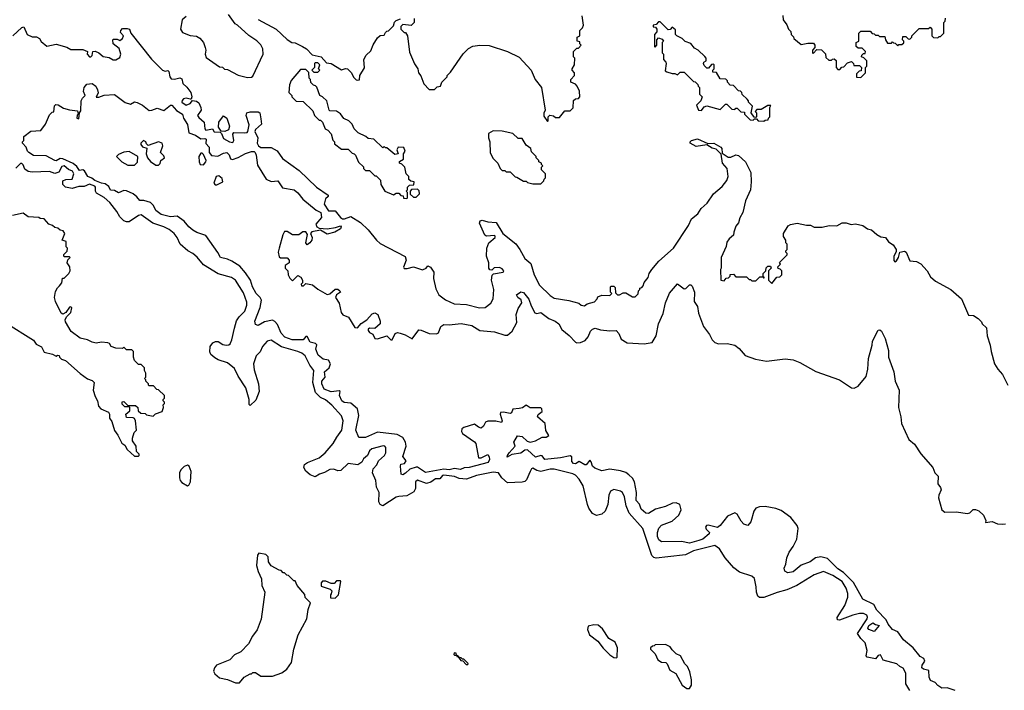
# Model space of a CAD drawing. Extents: x 1861455 to 2058065, y 200073 to 437907.
# Tile 466 of 574: x 1949640 to 1957056, y 363726 to 368776. Entities that reach past the tile are written whole.
import ezdxf

# ---------------------------------------------------------------- set-up
doc = ezdxf.new("R2010")
doc.units = 0

msp = doc.modelspace()

# ---------------------------------------------------------------- linework, layer by layer
at = {"layer": '0CON05XD'}
for points in [[(1950895, 368800), (1950862.5, 368775), (1950850, 368705), (1950865, 368680), (1950925, 368657.5), (1950972.5, 368652.5), (1950996.4, 368636.4), (1951023.6, 368603.6), (1951037.5, 368565), (1951042.5, 368545), (1951037.5, 368515), (1951045, 368490), (1951145, 368420), (1951167, 368417), (1951183, 368403), (1951205, 368400), (1951285, 368357.5), (1951355, 368340), (1951385, 368342.5), (1951395, 368350), (1951473.3, 368515), (1951472, 368555), (1951455, 368586.7), (1951425, 368616.7), (1951367, 368657), (1951280, 368735), (1951263.3, 368743.3), (1951212.5, 368815)], [(1952610, 368785), (1952610, 368755), (1952588.3, 368731.7), (1952525, 368740), (1952510, 368725), (1952510, 368705), (1952535, 368680), (1952545, 368680), (1952560, 368655), (1952575, 368530), (1952613.3, 368443.3), (1952637.5, 368405), (1952643.3, 368375), (1952661.7, 368351.7), (1952683, 368293), (1952725, 368250), (1952765, 368250), (1952785, 368270), (1952810, 368275), (1952820, 368305), (1952860, 368345), (1952860, 368355), (1952885, 368380), (1952980.7, 368519.3), (1953020.7, 368559.3), (1953053.6, 368576.4), (1953105, 368583.3), (1953175, 368582.5), (1953315, 368536.7), (1953403, 368493), (1953492.5, 368395), (1953522.5, 368325), (1953570, 368265), (1953597.5, 368095), (1953588.3, 368071.7), (1953588.3, 368048.3), (1953615, 368010), (1953620, 368015), (1953620, 368045), (1953633, 368057), (1953661.7, 368051.7), (1953675, 368040), (1953705, 368040), (1953745, 368090), (1953785, 368090), (1953808.3, 368111.7), (1953811.7, 368168.3), (1953825, 368180), (1953848.3, 368181.7), (1953860, 368195), (1953857, 368237), (1953840, 368275), (1953825, 368290), (1953790, 368305), (1953790, 368325), (1953817.5, 368355), (1953817.5, 368375), (1953800, 368395), (1953800, 368405), (1953817.5, 368435), (1953820, 368485), (1953810, 368495), (1953810, 368535), (1953835, 368560), (1953848.3, 368561.7), (1953870, 368585), (1953860, 368595), (1953858.3, 368608.3), (1953840, 368615), (1953840, 368645), (1953860, 368655), (1953860, 368695), (1953880, 368715), (1953887.5, 368735), (1953877.5, 368805)], [(1955387, 368807), (1955390, 368775), (1955417, 368737), (1955430, 368705), (1955447, 368687), (1955450, 368665), (1955467, 368647), (1955470, 368635), (1955525, 368590), (1955575, 368600), (1955618.3, 368598.3), (1955630, 368585), (1955630, 368565), (1955610, 368545), (1955610, 368525), (1955615, 368520), (1955645, 368550), (1955678.3, 368548.3), (1955708.3, 368518.3), (1955711.7, 368491.7), (1955735, 368470), (1955755, 368470), (1955761.7, 368478.3), (1955775, 368480), (1955788.3, 368468.3), (1955790, 368415), (1955801.7, 368401.7), (1955818.3, 368401.7), (1955831.7, 368418.3), (1955848.3, 368421.7), (1955875, 368450), (1955905, 368460), (1955920, 368445), (1955921.7, 368431.7), (1955965, 368430), (1955980, 368415), (1955978.3, 368391.7), (1955961.7, 368388.3), (1955941.7, 368368.3), (1955941.7, 368341.7), (1955975, 368340), (1956010, 368375), (1956010, 368415), (1956020, 368425), (1956020, 368465), (1955998.3, 368488.3), (1955980, 368495), (1955981.7, 368508.3), (1955995, 368520), (1956008.3, 368521.7), (1956010, 368535), (1955985, 368560), (1955955, 368560), (1955940, 368575), (1955940, 368605), (1955960, 368615), (1955960, 368675), (1955975, 368690), (1956045, 368690), (1956061.7, 368671.7), (1956075, 368670), (1956085, 368660), (1956105, 368660), (1956115, 368650), (1956155, 368650), (1956160, 368625), (1956175, 368600), (1956205, 368600), (1956215, 368610), (1956221.7, 368601.7), (1956235, 368600), (1956255, 368580), (1956261.7, 368588.3), (1956285, 368590), (1956298.3, 368601.7), (1956300, 368615), (1956290, 368625), (1956291.7, 368648.3), (1956315, 368650), (1956331.7, 368631.7), (1956345, 368630), (1956360, 368645), (1956360, 368655), (1956415, 368710), (1956485, 368710), (1956498.3, 368718.3), (1956510, 368705), (1956510, 368655), (1956521.7, 368641.7), (1956555, 368640), (1956565, 368650), (1956575, 368650), (1956600, 368675), (1956600, 368755), (1956610, 368765), (1956611.7, 368788.3)], [(1949587.5, 368655), (1949655, 368717.5), (1949671.7, 368721.7), (1949697.5, 368665), (1949735, 368646.7), (1949766.1, 368646.1), (1949790, 368635), (1949800.7, 368610.7), (1949845, 368577.5), (1949915, 368592.5), (1949995, 368570), (1950025, 368551.1), (1950115, 368550), (1950150, 368535), (1950148.8, 368515), (1950165, 368495.8), (1950175, 368495.7), (1950186, 368505), (1950190, 368535), (1950208.3, 368538.3), (1950236.1, 368526.1), (1950268.3, 368498.3), (1950315, 368490), (1950345, 368473.3), (1950365, 368472.5), (1950395, 368490), (1950402.5, 368515), (1950388.3, 368558.3), (1950343, 368593), (1950342.5, 368625), (1950345, 368630), (1950375, 368630), (1950395, 368620), (1950405, 368625.7), (1950415.3, 368634.7), (1950421.8, 368655), (1950400, 368680), (1950400.8, 368695), (1950415, 368708.2), (1950450.2, 368710.2), (1950465.8, 368705), (1950476, 368675), (1950632.5, 368477.5), (1950715, 368396.4), (1950735, 368388.9), (1950755, 368392.5), (1950764, 368385), (1950771.2, 368345), (1950781.3, 368331.3), (1950805, 368327.8), (1950845, 368338.2), (1950860, 368330), (1950868.5, 368295), (1950898.4, 368268.4), (1950928.2, 368228.2), (1950937.5, 368195), (1950931.7, 368178.3), (1950925, 368176.7), (1950893.8, 368183.8), (1950875, 368180.8), (1950862.6, 368167.4), (1950860.9, 368155), (1950895, 368130.9), (1950925, 368144.2), (1950942.5, 368167.5), (1950972.5, 368162.5), (1950988.5, 368148.5), (1951005.4, 368115.4), (1951007.1, 368095), (1950980, 368055), (1950989.1, 368039.1), (1951030, 368005), (1951034.5, 367955), (1951042.5, 367945), (1951093.3, 367953.3), (1951105, 367932.2), (1951148.8, 367928.8), (1951159.8, 367919.8), (1951175, 367881.4), (1951220, 367855), (1951245, 367851.1), (1951253.6, 367865), (1951245.7, 367914.3), (1951253.2, 367926.8), (1951335, 367923.1), (1951352.7, 367927.3), (1951359.2, 367935), (1951368, 367985), (1951346.2, 368055), (1951351.2, 368075), (1951375, 368082), (1951435, 368082.5), (1951447.5, 368075), (1951455, 368030), (1951461.7, 367988.3), (1951415, 367948), (1951411.5, 367935), (1951433.3, 367885), (1951428.9, 367845), (1951438.4, 367825), (1951455, 367812.4), (1951535, 367812.2), (1951579.1, 367789.1), (1951620.5, 367730.5), (1951745, 367641.2), (1951876.2, 367515), (1951963.3, 367455), (1951962.5, 367445), (1951943.1, 367426.9), (1951933.1, 367386.9), (1951965, 367337.4), (1952015.4, 367335.4), (1952055, 367285.5), (1952070.8, 367275), (1952086, 367275), (1952135, 367294.4), (1952208, 367248), (1952265, 367194.2), (1952328.6, 367115), (1952355, 367091.4), (1952543.4, 366993.4), (1952551.1, 366965), (1952531.1, 366911.1), (1952535, 366902.9), (1952557.6, 366902.4), (1952605, 366913.8), (1952675, 366892.5), (1952702.5, 366905), (1952715, 366922.5), (1952735, 366912.5), (1952758.8, 366875), (1952757, 366827), (1952775, 366750), (1952797.5, 366705), (1952846.4, 366666.4), (1952913, 366637), (1953005, 366631.2), (1953103, 366607), (1953145, 366607.5), (1953189.3, 366640.7), (1953206.7, 366675), (1953210, 366745), (1953194.2, 366815), (1953198, 366852), (1953208.3, 366861.7), (1953281.2, 366875), (1953286.5, 366885), (1953275, 366899.4), (1953255, 366908.9), (1953213.8, 366906.2), (1953195, 366890), (1953181.7, 366891.7), (1953172.5, 366905), (1953172.5, 366945), (1953156.7, 366995), (1953157.5, 367055), (1953172.5, 367095), (1953220, 367135), (1953220, 367145), (1953215, 367150), (1953155, 367146.7), (1953144.1, 367154.1), (1953104.4, 367244.4), (1953108.8, 367261.2), (1953123.9, 367266.1), (1953165, 367252.9), (1953229.4, 367249.4), (1953280, 367165), (1953377.7, 367087.7), (1953406.7, 367045), (1953445, 366976.7), (1953489.7, 366939.7), (1953514.5, 366854.5), (1953555, 366776.7), (1953635, 366698.8), (1953665, 366680), (1953775, 366662.5), (1953851.7, 366641.7), (1953870, 366625), (1953895, 366620), (1953915, 366637.5), (1953968.3, 366651.7), (1953990, 366675), (1953995, 366690), (1954025, 366702.5), (1954085, 366700), (1954100, 366715), (1954090, 366725), (1954090, 366765), (1954095, 366770), (1954115, 366770), (1954125, 366760), (1954128.3, 366718.3), (1954143, 366703), (1954157, 366703), (1954185, 366720), (1954205, 366720), (1954255, 366690), (1954275, 366690), (1954298.3, 366711.7), (1954300, 366735), (1954310, 366745), (1954310, 366755), (1954325, 366760), (1954337, 366773), (1954343, 366797), (1954373.3, 366835), (1954380, 366865), (1954400, 366895), (1954453, 366957), (1954563.8, 367055), (1954678, 367225), (1954700, 367275), (1954746.7, 367315), (1954773.3, 367355), (1954816.8, 367393.2), (1954865, 367463.8), (1954930.9, 367519.1), (1954966, 367565), (1954975.9, 367595.9), (1954968.8, 367655), (1954934, 367695), (1954922.5, 367762.5), (1954885, 367800), (1954855, 367807.5), (1954815, 367832.5), (1954735, 367820), (1954690, 367845), (1954690, 367855), (1954700, 367865), (1954745, 367878), (1954822.5, 367842.5), (1954867.5, 367845), (1954920, 367815), (1954927.5, 367805), (1954930, 367770), (1954975, 367740.8), (1954995, 367740.8), (1955035, 367757.5), (1955055, 367754), (1955106.6, 367706.6), (1955146.9, 367625), (1955150, 367555), (1955143.8, 367495), (1955107.7, 367412.3), (1955085.7, 367324.3), (1955063.8, 367285), (1955053.6, 367246.4), (1955035, 367220), (1955017.5, 367175), (1955017, 367153), (1954982.5, 367125), (1954965, 367100), (1954961.7, 367068.3), (1954923.3, 366985), (1954922.5, 366905), (1954917.5, 366895), (1954920, 366815), (1954945, 366810), (1954961.7, 366828.3)], [(1951435, 368777.5), (1951572.5, 368705), (1951655, 368626.7), (1951690, 368605), (1951715, 368602.5), (1951770, 368575), (1951800, 368555), (1951841.7, 368511.7), (1951910, 368495), (1951951.7, 368451.7), (1951987, 368447), (1952065, 368397.5), (1952095, 368407.5), (1952110, 368405), (1952140, 368375), (1952155, 368342.5), (1952175, 368322.5), (1952185, 368320), (1952198.3, 368321.7), (1952202.5, 368355), (1952237, 368413), (1952233, 368477), (1952250.7, 368509.3), (1952285, 368540), (1952303.3, 368586.7), (1952335, 368640), (1952355, 368657.5), (1952385, 368660), (1952395, 368680), (1952405, 368690), (1952418.3, 368691.7), (1952455, 368730), (1952463, 368757), (1952475, 368770), (1952508.3, 368781.7)], [(1955245, 368012.5), (1955255, 368020), (1955278.3, 368021.7), (1955280, 368035), (1955290, 368045), (1955290, 368115), (1955298.3, 368128.3), (1955275, 368130), (1955225, 368100), (1955191.7, 368098.3), (1955180, 368085), (1955190, 368075), (1955190, 368045), (1955185, 368040), (1955171.7, 368041.7), (1955150, 368075), (1955160, 368125), (1955130, 368155), (1955130, 368165), (1955118.3, 368178.3), (1955081.7, 368211.7), (1955078.3, 368228.3), (1955068.3, 368238.3), (1955055, 368240), (1955015, 368280), (1954991.7, 368281.7), (1954970, 368305), (1954970, 368315), (1954958.3, 368328.3), (1954915, 368330), (1954888.3, 368378.3), (1954861.7, 368381.7), (1954860, 368395), (1954870, 368405), (1954870, 368435), (1954865, 368440), (1954851.7, 368438.3), (1954828.3, 368411.7), (1954815, 368410), (1954795, 368430), (1954790, 368445), (1954793.6, 368456.4), (1954810, 368465), (1954810, 368485), (1954799.3, 368499.3), (1954750, 368545), (1954721.7, 368561.7), (1954695, 368597.5), (1954651.7, 368611.7), (1954630, 368635), (1954590, 368655), (1954580, 368665), (1954578.3, 368698.3), (1954555, 368720), (1954538.3, 368701.7), (1954525, 368700), (1954465, 368760), (1954451.7, 368758.3), (1954435, 368740), (1954410, 368735), (1954411.7, 368721.7), (1954428.3, 368718.3), (1954440, 368705), (1954440, 368685), (1954420, 368665), (1954420, 368575), (1954425, 368570), (1954440, 368585), (1954440, 368625), (1954451.7, 368638.3), (1954478.3, 368628.3), (1954490, 368615), (1954480, 368605), (1954480, 368525), (1954490, 368515), (1954490, 368475), (1954507, 368457), (1954510, 368445), (1954501.7, 368391.7), (1954513, 368383), (1954555, 368370), (1954575, 368370), (1954595, 368360), (1954615, 368380), (1954645, 368380), (1954715, 368310), (1954728.3, 368308.3), (1954748.3, 368288.3), (1954750, 368275), (1954760, 368265), (1954760, 368215), (1954780, 368195), (1954770, 368165), (1954738.3, 368131.7), (1954752.5, 368095), (1954775, 368092.5), (1954795, 368120), (1954815, 368127.5), (1954915, 368100), (1954955, 368140), (1954965, 368140), (1955003, 368103), (1955025, 368100), (1955035, 368110), (1955045, 368110), (1955071.7, 368081.7), (1955098.3, 368078.3), (1955100, 368065), (1955141.7, 368021.7), (1955165, 368020), (1955175, 368030), (1955188.3, 368028.3), (1955203, 368013), (1955245, 368012.5)], [(1951885, 368380), (1951900, 368395), (1951890, 368405), (1951900, 368435), (1951885, 368450), (1951865, 368450), (1951860, 368445), (1951860, 368415), (1951840, 368395), (1951855, 368380), (1951885, 368380)], [(1952555, 367430), (1952560, 367435), (1952560, 367475), (1952550, 367485), (1952560, 367495), (1952560, 367515), (1952575, 367530), (1952608.3, 367531.7), (1952610, 367555), (1952585, 367560), (1952571.7, 367571.7), (1952570, 367595), (1952550, 367615), (1952540, 367665), (1952518.3, 367688.3), (1952500, 367695), (1952501.7, 367708.3), (1952530, 367725), (1952530, 367765), (1952542.5, 367785), (1952533, 367813), (1952490, 367815), (1952480, 367795), (1952490, 367765), (1952465, 367760), (1952405, 367810), (1952395, 367810), (1952385, 367820), (1952375, 367810), (1952307, 367877), (1952265, 367880), (1952247, 367897), (1952190, 367925), (1952160, 367955), (1952145, 367990), (1952120, 368015), (1952080.7, 368030.7), (1952055, 368067.5), (1952027, 368087), (1951975, 368090), (1951970, 368095), (1951952.5, 368165), (1951920, 368195), (1951900, 368205), (1951878.3, 368268.3), (1951868.3, 368278.3), (1951851.7, 368281.7), (1951831.7, 368301.7), (1951830, 368325), (1951820, 368335), (1951818.3, 368378.3), (1951795, 368400), (1951755, 368400), (1951685, 368317.5), (1951673.3, 368285), (1951668.3, 368228.3), (1951690, 368205), (1951690, 368195), (1951723, 368163), (1951775, 368160), (1951848.3, 368088.3), (1951860, 368055), (1951895, 368020), (1951905, 368020), (1951920, 368005), (1951940, 367955), (1951960, 367945), (1951987, 367917), (1951998.3, 367868.3), (1952010, 367855), (1952011.7, 367841.7), (1952065, 367800), (1952115, 367800), (1952145, 367770), (1952160, 367765), (1952170, 367755), (1952191.7, 367701.7), (1952228.3, 367668.3), (1952230, 367655), (1952245, 367640), (1952275, 367640), (1952315, 367600), (1952325, 367600), (1952358.3, 367568.3), (1952360, 367535), (1952390, 367485), (1952455, 367457.5), (1952475, 367470), (1952495, 367470), (1952511.7, 367451.7), (1952528.3, 367448.3), (1952531.7, 367431.7), (1952555, 367430)], [(1956685.5, 363725.5), (1956625, 363744.4), (1956585, 363742.5), (1956555, 363761.8), (1956534.9, 363784.9), (1956501.2, 363801.2), (1956489.7, 363825), (1956488.2, 363875), (1956446, 363886), (1956434.4, 363895), (1956437.5, 363915), (1956457.8, 363945), (1956448.7, 363965), (1956422, 363982), (1956369.2, 364045), (1956297.5, 364107.5), (1956255, 364166.7), (1956215, 364183.1), (1956180.4, 364225), (1956167, 364257), (1956095, 364330), (1956073.5, 364373.5), (1955991.5, 364411.5), (1955919, 364539), (1955845, 364612.5), (1955801.3, 364641.3), (1955725, 364717.8), (1955675, 364731.1), (1955635, 364724.5), (1955592.5, 364695), (1955525, 364668.5), (1955465, 364618.1), (1955425, 364611.2), (1955403.6, 364623.6), (1955397.5, 364645), (1955410, 364675), (1955418.1, 364725), (1955434.6, 364765.4), (1955465, 364808), (1955494.2, 364865), (1955504.2, 364945), (1955495, 364968), (1955447.8, 365027.8), (1955375, 365079.4), (1955335, 365095.6), (1955255, 365110), (1955212.6, 365107.4), (1955185, 365098), (1955170, 365075), (1955146.2, 364995), (1955125, 364967.5), (1955095, 364976.7), (1955075, 365000), (1955045, 365053.8), (1955025, 365062.5), (1954972.2, 365037.8), (1954915, 364967.5), (1954896.7, 364953.3), (1954825, 364969.3), (1954812.7, 364967.3), (1954804.7, 364955.3), (1954809.2, 364939.2), (1954834.2, 364915), (1954832.5, 364905), (1954785.7, 364865), (1954756.2, 364855), (1954684.6, 364834.6), (1954624.3, 364845.7), (1954473.3, 364845), (1954455, 364860), (1954444.3, 364885), (1954444.5, 364915.5), (1954455, 364946.7), (1954475, 364969.2), (1954555, 365001.1), (1954605.5, 365044.5), (1954622.9, 365085), (1954610.8, 365125), (1954585, 365137.8), (1954557.5, 365135), (1954505, 365110), (1954428.9, 365091.1), (1954375, 365056.9), (1954355, 365060.6), (1954321.1, 365091.1), (1954307.1, 365127.1), (1954283.1, 365155), (1954286.2, 365215), (1954271.8, 365295), (1954255, 365324.3), (1954228.9, 365348.9), (1954205, 365366.7), (1954165, 365379.5), (1954085, 365390.6), (1954025, 365378.6), (1953971.7, 365398.3), (1953954, 365415), (1953945, 365447.5), (1953935, 365460), (1953906.7, 365425), (1953895.9, 365424.1), (1953855, 365449.4), (1953825, 365432.5), (1953810, 365435), (1953798.8, 365448.8), (1953798.6, 365485), (1953785, 365491.9), (1953714.4, 365475.6), (1953595, 365464.4), (1953575, 365491.5), (1953565.2, 365495.2), (1953525, 365482.2), (1953465, 365536.9), (1953445, 365533.3), (1953415, 365512.2), (1953347.9, 365502.1), (1953312.5, 365482.5), (1953313.1, 365495), (1953327.1, 365515), (1953372.2, 365565), (1953361.1, 365595), (1953388.1, 365641.9), (1953425, 365636.7), (1953461.3, 365601.3), (1953485, 365593.9), (1953523.8, 365605), (1953575, 365632), (1953605, 365632.5), (1953625.8, 365645), (1953602.1, 365682.1), (1953598.2, 365735), (1953540, 365785), (1953545, 365802.5), (1953574.4, 365825), (1953572.7, 365845), (1953565, 365854.4), (1953485, 365854), (1953455, 365872.5), (1953427.9, 365852.1), (1953401.7, 365848.3), (1953355, 365843.8), (1953344.4, 365815.6), (1953335, 365810), (1953285, 365821.5), (1953261.4, 365818.6), (1953259.5, 365805), (1953274.5, 365755), (1953268.3, 365741.7), (1953225, 365753.2), (1953165, 365752.9), (1953149.2, 365745), (1953133.9, 365715), (1953115, 365700.4), (1953095, 365706.8), (1953065, 365729.8), (1952984.1, 365705.9), (1952971.2, 365695), (1952967.8, 365675), (1952975, 365660.8), (1953065, 365597.5), (1953074.4, 365585), (1953095, 365476.2), (1953115, 365475.7), (1953165, 365501.2), (1953175.5, 365485.5), (1953178.9, 365465), (1953167.8, 365442.2), (1953025, 365402.9), (1952988.3, 365401.7), (1952960.7, 365389.3), (1952915, 365396.5), (1952875, 365386.7), (1952835, 365391.9), (1952695.8, 365365.8), (1952635.4, 365405.4), (1952625, 365405.5), (1952578.4, 365391.6), (1952545, 365361.1), (1952525, 365349.2), (1952514.2, 365354.2), (1952507.5, 365415), (1952511.2, 365428.8), (1952538.8, 365435), (1952550, 365455), (1952526, 365486), (1952550.5, 365565), (1952545.3, 365595.3), (1952525, 365629.4), (1952482, 365652), (1952335, 365670.4), (1952245, 365630.5), (1952195, 365628.8), (1952172.7, 365685), (1952193.8, 365795), (1952183.1, 365845), (1952135, 365887.5), (1952085, 365893.8), (1952065.6, 365905), (1952049.1, 365945), (1952052.5, 365975), (1952045, 365980.6), (1951985, 365974.4), (1951933.6, 365995), (1951915.5, 366035), (1951915.5, 366054.5), (1951940, 366085), (1951935.8, 366125), (1951972, 366155), (1951980, 366185), (1951965, 366212.5), (1951925, 366220), (1951888.6, 366248.6), (1951870, 366295), (1951877.8, 366327.8), (1951867.6, 366337.6), (1951828, 366348), (1951805, 366390), (1951795, 366390), (1951775, 366364), (1951692.5, 366365), (1951636, 366385), (1951609.5, 366415), (1951580.6, 366480.6), (1951562.4, 366502.4), (1951545, 366512.5), (1951485, 366500), (1951435, 366473.3), (1951415, 366480), (1951411.2, 366505), (1951451.7, 366608.3), (1951460, 366665), (1951452, 366685), (1951421.1, 366715), (1951393.1, 366765), (1951377.5, 366815), (1951339.8, 366869.8), (1951298.8, 366918.8), (1951237.6, 366957.6), (1951205, 366972.9), (1951151.2, 366985), (1951132.3, 367022.3), (1951041.2, 367151.2), (1950975, 367174), (1950945, 367192), (1950915, 367216.2), (1950879.1, 367259.1), (1950825, 367296), (1950775, 367292), (1950705, 367308), (1950665, 367340), (1950646.8, 367376.8), (1950625, 367398), (1950575, 367414.2), (1950544.6, 367414.6), (1950522.5, 367442.5), (1950495, 367464), (1950445, 367486.9), (1950425, 367490), (1950385, 367471.2), (1950355, 367488.5), (1950325, 367491.4), (1950310.9, 367520.9), (1950285, 367539.2), (1950255, 367544), (1950205, 367564.6), (1950183.6, 367583.6), (1950154.4, 367595), (1950128.7, 367638.7), (1950115, 367644.2), (1950091.2, 367641.2), (1950070.3, 367670.3), (1950043.1, 367693.1), (1949965, 367727.5), (1949945, 367730.8), (1949915, 367712.5), (1949905, 367714.2), (1949840, 367750), (1949745, 367752), (1949710, 367775), (1949700, 367785), (1949690, 367815), (1949660, 367845), (1949660, 367855), (1949670, 367865), (1949670, 367895), (1949723, 367937), (1949798.3, 367941.7), (1949835, 367990), (1949865, 368060), (1949885, 368080), (1949897, 368083), (1949903, 368127), (1949912.5, 368137.5), (1949930, 368135), (1949970.5, 368110.5), (1950015, 368095.8), (1950075, 368090), (1950080, 368065), (1950073, 368057), (1950070, 368035), (1950085, 368030), (1950090, 368075), (1950101.7, 368088.3), (1950103.3, 368165), (1950112.5, 368185), (1950132.5, 368205), (1950121.2, 368235), (1950126.1, 368263.9), (1950145, 368290), (1950185, 368296.2), (1950212.5, 368275), (1950227, 368247), (1950230, 368225), (1950215, 368192.5), (1950235, 368193.3), (1950275, 368207.5), (1950355, 368212.5), (1950435, 368152.5), (1950475, 368140), (1950503.6, 368156.4), (1950525, 368153.3), (1950565, 368132.5), (1950615, 368092.5), (1950635, 368093.3), (1950675, 368110), (1950725, 368092.5), (1950775, 368132.5), (1950785, 368132.5), (1950821.9, 368091.9), (1950866.7, 368065), (1950872.5, 368035), (1950905, 367987.5), (1950913.6, 367923.6), (1950965, 367906.2), (1951005, 367879.2), (1951035, 367880), (1951043.3, 367875), (1951043, 367843), (1951068, 367815), (1951066.7, 367775), (1951084.1, 367754.1), (1951133, 367747), (1951175, 367770.6), (1951200, 367775), (1951217.7, 367757.7), (1951227, 367727), (1951243, 367723), (1951285, 367738), (1951341.3, 367768.7), (1951385, 367782.5), (1951405, 367782.5), (1951412.5, 367775)], [(1951185, 367934.4), (1951157.3, 367937.3), (1951136.7, 367966.7), (1951140.9, 368005), (1951175, 368050.8), (1951200.8, 368035), (1951220.4, 367975), (1951213, 367947), (1951185, 367934.4)], [(1953565, 367540), (1953588.3, 367561.7), (1953590, 367575), (1953600, 367585), (1953600, 367615), (1953570, 367645), (1953570, 367665), (1953580, 367675), (1953570, 367685), (1953570, 367695), (1953550, 367705), (1953550, 367715), (1953530, 367735), (1953530, 367745), (1953495, 367780), (1953490, 367805), (1953455, 367830), (1953425, 367880), (1953395, 367880), (1953355, 367917.5), (1953275, 367937.5), (1953205, 367940), (1953171.7, 367918.3), (1953170, 367885), (1953180, 367855), (1953183, 367773), (1953205, 367730), (1953240, 367695), (1953260, 367655), (1953275, 367640), (1953295, 367640), (1953305, 367630), (1953335, 367630), (1953371.7, 367591.7), (1953385, 367590), (1953435, 367560), (1953455, 367560), (1953465, 367550), (1953505, 367540), (1953565, 367540)], [(1950685, 367680), (1950698.3, 367691.7), (1950703.6, 367716.4), (1950730, 367735), (1950725, 367750), (1950700, 367775), (1950717.5, 367825), (1950712.5, 367845), (1950685, 367856.7), (1950608.3, 367828.3), (1950595, 367840), (1950590, 367855), (1950573, 367867), (1950553, 367847), (1950552.5, 367835), (1950565, 367817.5), (1950597.5, 367807.5), (1950593.3, 367765), (1950603.3, 367735), (1950625, 367707.5), (1950665, 367680), (1950685, 367680)], [(1950505, 367680), (1950527, 367703), (1950530, 367745), (1950465, 367782.5), (1950425, 367777.5), (1950385, 367760), (1950370, 367745), (1950410, 367705), (1950455, 367680), (1950505, 367680)], [(1951025, 367682.5), (1951042.5, 367705), (1951043.3, 367715), (1951025, 367760), (1951015, 367770), (1951005, 367770), (1950990, 367745), (1950992.5, 367705), (1951000, 367685), (1951025, 367682.5)], [(1951412.5, 367775), (1951421.2, 367755), (1951430.9, 367680.9), (1951496.1, 367576.1), (1951535, 367556.2), (1951585, 367561.2), (1951619.7, 367509.7), (1951706.7, 367495), (1951735, 367471.2), (1951773.2, 367423.2), (1951872.2, 367342.2), (1951908, 367325), (1951912.7, 367287.3), (1951870, 367235), (1951878, 367215), (1951895, 367205.8), (1951955, 367202), (1952019.5, 367210.5), (1952055, 367222.5), (1952062.5, 367215), (1952055, 367200), (1952012.5, 367175), (1951955, 367161.4), (1951905, 367190.8), (1951840.5, 367179.5), (1951830, 367165), (1951842.9, 367135), (1951839.5, 367115), (1951825, 367094.3), (1951805, 367080), (1951794.2, 367095), (1951807.7, 367157.7), (1951795, 367178), (1951771.4, 367178.6), (1951743, 367157), (1951695, 367156.7), (1951655, 367180), (1951635, 367180), (1951623, 367157), (1951593.8, 367056.2), (1951586.7, 367025), (1951595, 366990), (1951605, 366982.5), (1951655, 366982.5), (1951670, 366965), (1951670, 366945), (1951640, 366925), (1951640, 366905), (1951660, 366885), (1951662.5, 366855), (1951675, 366830), (1951695, 366810), (1951735, 366850), (1951756.4, 366836.4), (1951770, 366815), (1951770, 366795), (1951760, 366785), (1951761.7, 366771.7), (1951778.3, 366771.7), (1951795, 366790), (1951845, 366780), (1951886.4, 366746.4), (1951955, 366706.7), (1951975, 366711.1), (1952015, 366746.4), (1952035, 366746.4), (1952051.4, 366735), (1952055, 366723.8), (1952026.2, 366703.8), (1952018.5, 366685), (1952045, 366642), (1952060.2, 366570.2), (1952073.8, 366553.8), (1952115.6, 366535), (1952165, 366457.1), (1952185.4, 366454.6), (1952211.5, 366488.5), (1952255.8, 366515), (1952295, 366561.2), (1952315, 366568), (1952338, 366555), (1952355.6, 366505), (1952354.4, 366485), (1952315, 366451.4), (1952275, 366454.2), (1952265.8, 366445), (1952265.7, 366435), (1952275, 366420), (1952299.1, 366409.1), (1952315.6, 366375.6), (1952335, 366373.1), (1952405, 366395.6), (1952435, 366364.2), (1952445, 366364), (1952467.5, 366412.5), (1952485, 366419.2), (1952505.6, 366415.6), (1952543, 366403), (1952595, 366372.5), (1952645, 366440), (1952665, 366438.1), (1952725, 366413.9), (1952779.7, 366410.3), (1952795, 366418), (1952812.7, 366465), (1952835, 366481.2), (1952875, 366478.2), (1952965, 366488.5), (1953045, 366472.9), (1953105, 366436.2), (1953215, 366424.4), (1953295, 366401.4), (1953315, 366400.8), (1953349.5, 366430.5), (1953384.4, 366495), (1953379.6, 366555), (1953395, 366600), (1953421.4, 366645), (1953415.8, 366665.8), (1953391.2, 366685), (1953382.5, 366705), (1953415, 366727.5), (1953435, 366722.5), (1953475, 366672.5), (1953491.4, 366621.4), (1953518.8, 366568.8), (1953535, 366564), (1953565, 366570.8), (1953625.6, 366525.6), (1953673.8, 366505), (1953700, 366485), (1953723.6, 366443.6), (1953777.8, 366397.8), (1953826.8, 366346.8), (1953835, 366342.5), (1953865, 366346), (1953899.7, 366360.3), (1953922.4, 366387.6), (1953938.3, 366431.7), (1953955, 366446), (1953975, 366452), (1954015, 366440.8), (1954085, 366432.5), (1954132.5, 366435), (1954152.7, 366412.7), (1954170.6, 366370.6), (1954215, 366342.9), (1954344.2, 366334.2), (1954404.2, 366345.8), (1954434.2, 366395), (1954452.2, 366485), (1954485.6, 366564.4), (1954504.1, 366644.1), (1954533, 366717), (1954595, 366787.5), (1954645, 366750), (1954658.3, 366751.7), (1954685, 366780), (1954695, 366780), (1954705, 366770), (1954722.5, 366725), (1954720, 366655), (1954745.5, 366615.5), (1954752.5, 366565), (1954789.2, 366465), (1954835.4, 366405.4), (1954855.8, 366365.8), (1954875.9, 366345.9), (1954904.3, 366334.3), (1954967.9, 366337.9), (1955025, 366325.6), (1955059.8, 366299.8), (1955105, 366246.2), (1955180.9, 366220.9), (1955265, 366204.4), (1955405, 366222.5), (1955465, 366214.5), (1955516, 366195), (1955637.4, 366127.4), (1955813.8, 366065), (1955904, 366005), (1955925, 366000.6), (1955954.5, 366015.5), (1956015, 366090), (1956027.3, 366145), (1956033.6, 366225), (1956061.2, 366325), (1956063.3, 366355), (1956105, 366437.5), (1956119.3, 366439.3), (1956131.7, 366431.7), (1956157.5, 366375), (1956184.2, 366285), (1956182.5, 366235), (1956223.1, 366125), (1956232.9, 366055), (1956264.4, 365985), (1956258.2, 365855), (1956276.7, 365785), (1956281.4, 365735), (1956338, 365615), (1956380.3, 365580.3), (1956426.6, 365506.6), (1956516.7, 365405), (1956533.3, 365365), (1956558.1, 365338.1), (1956555, 365280), (1956574.1, 365254.1), (1956579.6, 365235), (1956563.1, 365195), (1956561.4, 365175), (1956584.4, 365085), (1956607.1, 365067.1), (1956695, 365070.7), (1956775, 365056.5), (1956796.2, 365063.8), (1956822.3, 365087.7), (1956838.3, 365088.3), (1956865, 365077.5), (1956900, 365045), (1956917.5, 365005), (1956915, 364990), (1956965, 364996.7), (1957005, 364980), (1957043, 364977), (1957065, 364980)], [(1951788.9, 366245), (1951766, 366265), (1951735, 366277.5), (1951612.8, 366312.8), (1951535, 366363.8), (1951503.3, 366355), (1951468.8, 366315), (1951450, 366275), (1951421.2, 366245), (1951400, 366185), (1951405, 366140), (1951438.6, 366035), (1951444.2, 365975), (1951418.3, 365911.7), (1951375, 365870), (1951368.3, 365878.3), (1951368.8, 365915), (1951344.3, 366005), (1951285, 366092), (1951258.9, 366148.9), (1951205, 366192.2), (1951135, 366214.5), (1951109.2, 366229.2), (1951078.6, 366255), (1951071.9, 366275), (1951074.5, 366315.5), (1951095, 366342), (1951115, 366352), (1951135, 366352), (1951171.2, 366331.2), (1951195, 366325.6), (1951215, 366327.5), (1951224, 366335), (1951237.8, 366365), (1951256.9, 366453.1), (1951272.4, 366507.6), (1951292.2, 366537.8), (1951335, 366581.2), (1951352, 366625), (1951349.7, 366649.7), (1951325, 366720), (1951265, 366813.8), (1951235, 366834), (1951135, 366862), (1951025, 366928.8), (1950976.4, 366986.4), (1950944.5, 367014.5), (1950906.2, 367035), (1950848.8, 367085), (1950826, 367135), (1950803.8, 367165), (1950766.2, 367195), (1950726.4, 367216.4), (1950643.9, 367243.9), (1950555, 367305.7), (1950535, 367302.5), (1950465, 367254.2), (1950445, 367253.3), (1950425, 367261.4), (1950395, 367291.2), (1950371.9, 367331.9), (1950319.7, 367399.7), (1950275, 367437.8), (1950218.8, 367468.8), (1950212, 367485), (1950211.2, 367515), (1950205, 367522.5), (1950165, 367536.2), (1950125, 367520), (1950085, 367520), (1950035, 367505.6), (1949984.3, 367515), (1949965.6, 367535), (1949965, 367563.3), (1949988.3, 367571.7), (1950035, 367574.2), (1950049, 367615), (1950037.9, 367635), (1950008.3, 367648.3), (1949975, 367676.5), (1949958.6, 367671.4), (1949935, 367626.5), (1949905, 367618), (1949865, 367633.3), (1949735, 367628), (1949705, 367631.9), (1949679.7, 367649.7), (1949665, 367683.3), (1949655, 367693.3), (1949647, 367693), (1949611.2, 367658.8)], [(1951111.7, 367531.7), (1951125, 367532.5), (1951170, 367555), (1951165, 367580), (1951139.3, 367599.3), (1951120, 367595), (1951102.5, 367545), (1951111.7, 367531.7)], [(1952625, 367440), (1952650, 367465), (1952648.3, 367488.3), (1952635, 367500), (1952591.7, 367498.3), (1952580, 367485), (1952581.7, 367461.7), (1952605, 367440), (1952625, 367440)], [(1949535, 366493.3), (1949743, 366363), (1949765, 366333.3), (1949803, 366313), (1949825, 366272.5), (1949887, 366257), (1949915, 366242.5), (1949925, 366250), (1949938.3, 366248.3), (1949940, 366235), (1949955, 366220), (1949985, 366210), (1950095, 366112.5), (1950151.7, 366071.7), (1950185, 366060), (1950200, 366045), (1950192.5, 365985), (1950208.3, 365938.3), (1950227, 365907), (1950233.3, 365865), (1950250, 365845), (1950310, 365820), (1950317.5, 365805), (1950317.5, 365775), (1950335, 365750), (1950353.1, 365683.1), (1950378.3, 365648.3), (1950408.3, 365588.3), (1950433, 365573), (1950450.7, 365540.7), (1950505, 365490), (1950535, 365490), (1950540, 365495), (1950540, 365505), (1950520, 365525), (1950517.5, 365565), (1950490, 365605), (1950490, 365625), (1950503, 365667), (1950520, 365685), (1950513.3, 365755), (1950505, 365772.5), (1950495, 365777.5), (1950445, 365780), (1950440, 365805), (1950468.3, 365831.7), (1950470, 365855), (1950465, 365860), (1950431.7, 365861.7), (1950411.7, 365881.7), (1950411.7, 365898.3), (1950425, 365900), (1950455, 365870), (1950511.7, 365871.7), (1950530, 365855), (1950531.7, 365831.7), (1950553, 365813), (1950585, 365810), (1950595, 365800), (1950645, 365790), (1950661.7, 365808.3), (1950713.6, 365826.4), (1950722.5, 365855), (1950720, 365875), (1950730, 365885), (1950730, 365895), (1950720, 365905), (1950720, 365915), (1950730, 365925), (1950730, 365945), (1950685, 365990), (1950671.7, 365991.7), (1950648.3, 366018.3), (1950615, 366020), (1950610, 366025), (1950610, 366035), (1950590, 366055), (1950590, 366065), (1950580, 366075), (1950590, 366085), (1950590, 366115), (1950580, 366135), (1950580, 366155), (1950555, 366180), (1950535, 366180), (1950505, 366210), (1950497.5, 366235), (1950497, 366277), (1950485, 366290), (1950445, 366290), (1950425, 366310), (1950415, 366300), (1950363, 366303), (1950330, 366315), (1950316.4, 366336.4), (1950305, 366342.5), (1950255, 366347.5), (1950215, 366340), (1950185, 366347.5), (1950150, 366365), (1950095, 366377.5), (1950027, 366427), (1949985, 366500), (1949983.3, 366515), (1949992.5, 366537.5), (1950025, 366570), (1950033.3, 366605), (1950025, 366613.3), (1950015, 366610), (1949988.3, 366571.7), (1949965, 366557.5), (1949952.5, 366565), (1949910, 366655), (1949903.3, 366685), (1949910.7, 366729.3), (1949923.9, 366756.1), (1949939.3, 366770.7), (1949957.5, 366795), (1949961.7, 366828.3), (1949975, 366830), (1950010, 366865), (1950020, 366885), (1950017.5, 366915), (1949996.7, 366945), (1950001.7, 366968.3), (1950020, 366985), (1950015, 366990), (1949975, 366990), (1949972.5, 366995), (1949973, 367007), (1949997, 367033), (1950000, 367055), (1949990, 367065), (1949990, 367105), (1949960, 367115), (1949980, 367165), (1949967, 367187), (1949945, 367190), (1949927, 367207), (1949905, 367210), (1949887, 367227), (1949860, 367235), (1949825, 367277.5), (1949795, 367280), (1949785, 367287.5), (1949705, 367292.5), (1949665, 367320), (1949585, 367302.5)], [(1954961.7, 366828.3), (1954978.3, 366831.7), (1954990, 366845), (1954991.7, 366858.3), (1955015, 366860), (1955035, 366840), (1955115, 366840), (1955135, 366820), (1955145, 366820), (1955155, 366810), (1955185, 366810), (1955215, 366840), (1955240, 366840), (1955241.7, 366831.7), (1955248.3, 366831.7), (1955248.3, 366838.3), (1955240, 366840), (1955240, 366865), (1955260, 366885), (1955261.7, 366908.3), (1955275, 366920), (1955295, 366920), (1955300, 366905), (1955280, 366885), (1955280, 366815), (1955305, 366790), (1955341.7, 366838.3), (1955365, 366840), (1955380, 366855), (1955380, 366885), (1955368.3, 366898.3), (1955351.7, 366901.7), (1955350, 366915), (1955370, 366935), (1955361.7, 366948.3), (1955420, 367005), (1955420, 367015), (1955410, 367025), (1955410, 367035), (1955420, 367045), (1955420, 367085), (1955410, 367095), (1955410, 367115), (1955393, 367143), (1955392.5, 367165), (1955427, 367223), (1955445, 367232.5), (1955495, 367242.5), (1955565, 367227.5), (1955595, 367227.5), (1955625, 367212.5), (1955685, 367212.5), (1955737, 367227), (1955795, 367223.3), (1955835, 367246.7), (1955865, 367246.7), (1955903.6, 367233.6), (1955935, 367237.5), (1955990, 367225), (1956025, 367200), (1956055, 367193.3), (1956095, 367157.5), (1956125, 367140), (1956160, 367135), (1956184.1, 367104.1), (1956220, 367080), (1956242.5, 367045), (1956241.7, 367028.3), (1956223.3, 366995), (1956223.6, 366963.6), (1956231.7, 366951.7), (1956245, 366960), (1956260, 366985), (1956270, 367025), (1956305, 367032.5), (1956317.5, 367025), (1956345, 366960), (1956395, 366954), (1956426.8, 366936.8), (1956474.1, 366884.1), (1956500.5, 366840.5), (1956537, 366807), (1956652.5, 366745), (1956732.5, 366675), (1956785, 366550), (1956825, 366547.5), (1956860, 366525), (1956885, 366500), (1956890, 366485), (1956922.5, 366455), (1956927.5, 366395), (1956950, 366325), (1956957, 366277), (1956982.5, 366185), (1957007.5, 366145), (1957042.5, 366105), (1957082.5, 366025)], [(1956344.5, 363724.5), (1956314.2, 363775), (1956313.1, 363855), (1956293.9, 363893.9), (1956270, 363905), (1956247.5, 363925), (1956142.7, 363952.7), (1956122.4, 363992.4), (1956105, 363987.8), (1956085, 363964.3), (1956023.3, 363975), (1956016.2, 363985), (1956022, 364025), (1956008.3, 364085), (1955976, 364116), (1955950.9, 364155), (1956022.5, 364265), (1956026.2, 364276.2), (1956021.1, 364291.1), (1955995, 364305.6), (1955965, 364304.6), (1955915, 364291.9), (1955815, 364253.3), (1955798.3, 364258.3), (1955797.5, 364275), (1955855, 364366.2), (1955876.8, 364426.8), (1955877.5, 364455), (1955865.4, 364495), (1955835, 364545.5), (1955765, 364589.6), (1955695, 364620), (1955625, 364595.7), (1955493.4, 364516.6), (1955417.6, 364482.4), (1955345, 364462.5), (1955245, 364424.4), (1955212.5, 364425), (1955200, 364435), (1955189.2, 364465), (1955188, 364505), (1955175, 364567.5), (1955155, 364586.7), (1955062.5, 364615), (1955017.7, 364647.7), (1954954.2, 364724.2), (1954911.7, 364791.7), (1954875, 364816.2), (1954715, 364777.7), (1954655, 364747.7), (1954522, 364732), (1954435, 364720.9), (1954415, 364727.3), (1954400.9, 364740.9), (1954334.3, 364945), (1954229.6, 365059.6), (1954208.9, 365115), (1954195, 365182.5), (1954180, 365215), (1954165, 365226.7), (1954115, 365238), (1954090, 365225), (1954076, 365195), (1954069.2, 365125), (1954050, 365075), (1954025, 365053.8), (1953983.6, 365043.6), (1953955, 365056.7), (1953927.3, 365097.3), (1953915.8, 365125.8), (1953884.3, 365265), (1953854.4, 365315), (1953825, 365346.7), (1953805, 365357.5), (1953665, 365391.2), (1953635, 365390.4), (1953565, 365373.3), (1953535, 365381.1), (1953505, 365398.5), (1953495, 365394.4), (1953483.7, 365373.7), (1953458.3, 365311.7), (1953445, 365299.8), (1953425, 365293.5), (1953315, 365289.2), (1953270.5, 365325), (1953245, 365363.1), (1953205, 365370), (1953080, 365345), (1953005, 365317.3), (1952950.7, 365320.7), (1952915, 365337.2), (1952834.1, 365345.9), (1952825, 365343.5), (1952805, 365319.2), (1952772.4, 365317.6), (1952735.9, 365294.1), (1952705, 365283.8), (1952635, 365308.1), (1952620, 365295), (1952621.4, 365245), (1952609.8, 365220.2), (1952555, 365189.5), (1952495, 365186.4), (1952475, 365179.5), (1952375, 365114.3), (1952354.5, 365124.5), (1952344.3, 365144.3), (1952348.6, 365215), (1952326.7, 365255), (1952321.2, 365305), (1952296.7, 365365), (1952302.5, 365395), (1952330, 365425), (1952342.5, 365455), (1952387.5, 365495), (1952397.5, 365515), (1952397.5, 365555), (1952390, 365565), (1952377, 365567), (1952292.5, 365545), (1952275, 365530), (1952260, 365495), (1952230.7, 365469.3), (1952216.4, 365443.6), (1952186.4, 365423.6), (1952115, 365433.3), (1952058, 365382), (1952035, 365378), (1952005, 365390.8), (1951975, 365389.2), (1951935, 365366.2), (1951897.5, 365355), (1951865, 365333.3), (1951827.7, 365347.7), (1951795, 365376.7), (1951780, 365405), (1951784.3, 365425.7), (1951808.3, 365441.7), (1951895, 365476.2), (1951941.2, 365515), (1952002, 365585), (1952027.5, 365632.5), (1952066, 365685), (1952075.8, 365755), (1952064.1, 365794.1), (1951992.1, 365872.1), (1951942.3, 365912.3), (1951905, 365930), (1951868, 365968), (1951846.9, 366045), (1951854.2, 366135), (1951825.4, 366175.4), (1951788.9, 366245)], [(1950905, 365266.2), (1950915, 365271.2), (1950926.7, 365295), (1950932.5, 365375), (1950917.5, 365415), (1950905, 365422.5), (1950878, 365412), (1950852.5, 365387.5), (1950843.3, 365365), (1950843.6, 365326.4), (1950849.2, 365305), (1950860.9, 365290.9), (1950905, 365266.2)], [(1951295, 363782.5), (1951330, 363825), (1951375, 363850), (1951385, 363850), (1951395, 363860), (1951415, 363860), (1951455, 363832.5), (1951545, 363832.5), (1951615, 363857.5), (1951652.5, 363885), (1951686.7, 363935), (1951703.9, 364036.1), (1951736.2, 364145), (1951803.3, 364265), (1951812.5, 364335), (1951830, 364385), (1951790, 364425), (1951788.3, 364448.3), (1951730, 364515), (1951715, 364550), (1951705, 364550), (1951665, 364590), (1951653, 364593), (1951635, 364610), (1951625, 364610), (1951608.3, 364628.3), (1951595, 364630), (1951533.6, 364663.6), (1951513, 364693), (1951511.7, 364731.7), (1951495, 364750), (1951441.7, 364758.3), (1951430, 364745), (1951423.3, 364665), (1951435, 364620), (1951460, 364565), (1951463.8, 364515), (1951486, 364465), (1951458.3, 364261.7), (1951427.7, 364182.3), (1951393.8, 364135), (1951364.1, 364075.9), (1951305, 364016.2), (1951257.1, 363992.9), (1951223.6, 363956.4), (1951122.5, 363915), (1951106.7, 363895), (1951100.7, 363870.7), (1951110.7, 363850.7), (1951145, 363820), (1951205, 363807.5), (1951265, 363782.5), (1951295, 363782.5)], [(1952015, 364420), (1952040, 364445), (1952060, 364545), (1952055, 364550), (1952025, 364550), (1952008.3, 364531.7), (1951985, 364530), (1951947, 364547), (1951921.7, 364548.3), (1951910, 364535), (1951911.7, 364511.7), (1951978.3, 364488.3), (1951990, 364475), (1951987, 364453), (1951980, 364445), (1951981.7, 364421.7), (1952015, 364420)], [(1954135, 363970), (1954140, 363975), (1954142.5, 364045), (1954125, 364090), (1954077, 364117), (1954028.8, 364188.8), (1953997, 364217), (1953965, 364220), (1953921.7, 364208.3), (1953917.5, 364185), (1953931.2, 364145), (1953995, 364096.7), (1954035, 364043.3), (1954085, 363993.3), (1954115, 363972.5), (1954135, 363970)], [(1956075, 364168.8), (1956035, 364183.8), (1956028, 364195), (1956035.8, 364215), (1956065, 364233.8), (1956085, 364221.2), (1956112.5, 364215), (1956075, 364168.8)], [(1954685, 363740), (1954700, 363765), (1954700, 363805), (1954687.5, 363865), (1954670, 363905), (1954650, 363925), (1954616.4, 363986.4), (1954585, 364000), (1954555, 364030), (1954540, 364055), (1954505, 364072.5), (1954425, 364070), (1954418.3, 364061.7), (1954405, 364060), (1954390, 364045), (1954390, 364035), (1954425, 364000), (1954447.5, 363955), (1954475, 363937.5), (1954506.4, 363936.4), (1954517.5, 363925), (1954537, 363877), (1954583, 363853), (1954630, 363765), (1954665, 363740), (1954685, 363740)], [(1953015, 363920), (1953018.3, 363928.3), (1952985, 363960), (1952975, 363960), (1952965, 363970), (1952950, 363970), (1952948.3, 363978.3), (1952930, 363990), (1952926.4, 364006.4), (1952911.7, 364008.3), (1952910, 363995), (1952915, 363990), (1952930, 363990), (1952931.7, 363981.7), (1952940, 363980), (1952961.7, 363951.7), (1952978.3, 363948.3), (1953001.7, 363921.7), (1953015, 363920)]]:
    msp.add_lwpolyline(points, dxfattribs=at)

doc.saveas('drawing.dxf')
